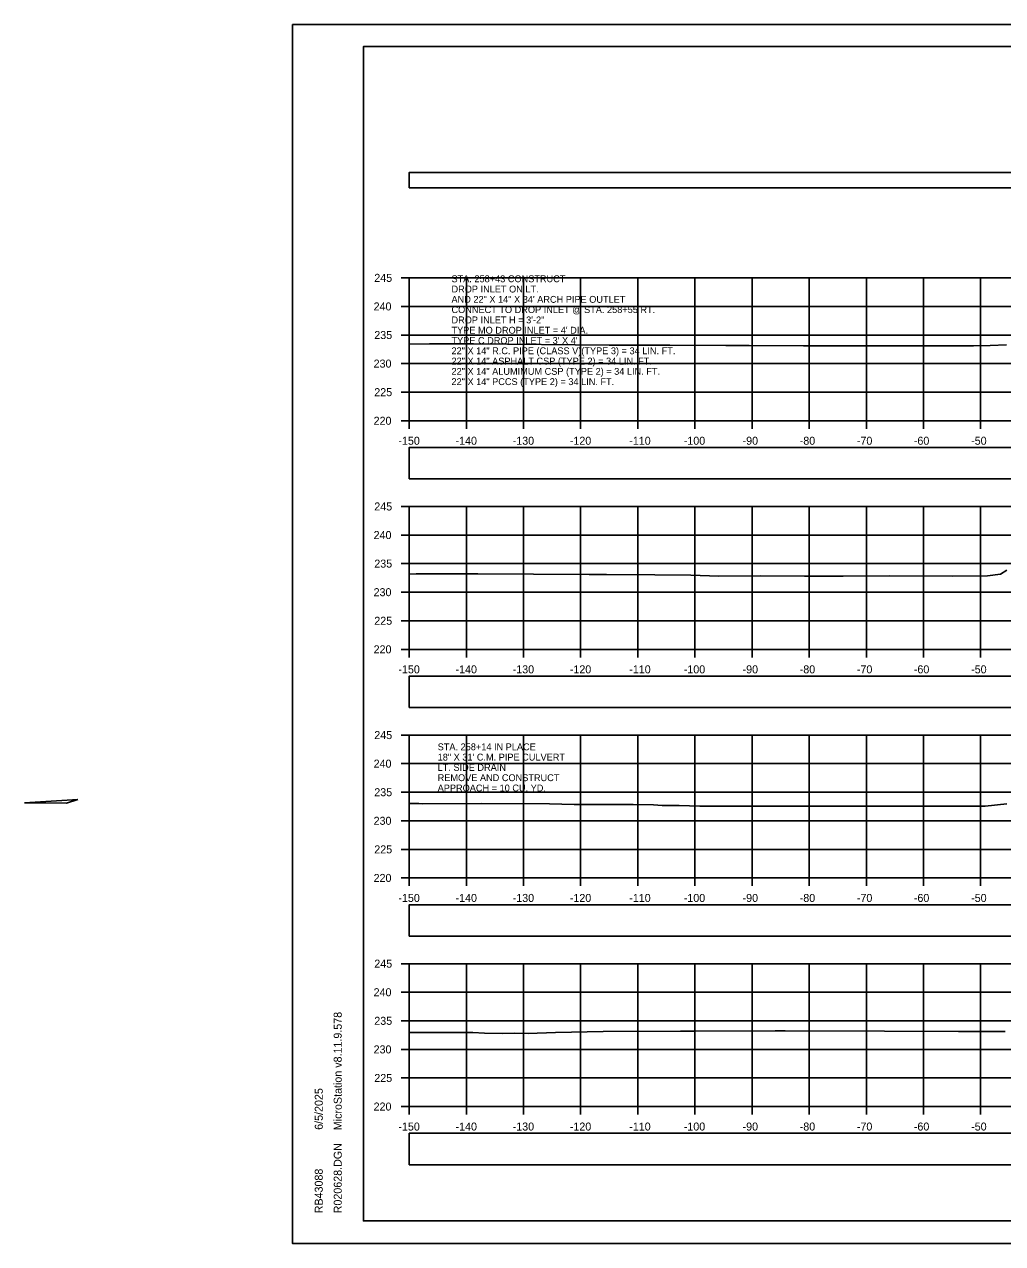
# Model space of a CAD drawing. Extents: x 1369627 to 1374022, y 380035 to 398173.
# Drawn here: x 1371881.2 to 1372052.4, y 392839.1 to 393052.4 of the extents above; entities that cross this region are included whole.
import ezdxf

# ---------------------------------------------------------------- set-up
doc = ezdxf.new("R2010")
doc.units = 0
for name, color, linetype in [('Default', 7, 'Continuous'), ('R_Axis', 7, 'Continuous'), ('R_Axis Annot', 7, 'Continuous'), ('R_Border', 7, 'Continuous'), ('R_Drive', 7, 'Continuous'), ('R_Exist Surface', 7, 'Continuous'), ('R_Grid', 7, 'Continuous'), ('R_No Plot', 7, 'Continuous'), ('R_Water', 7, 'Continuous'), ('R_Water Annot', 7, 'Continuous')]:
    doc.layers.add(name, color=color, linetype=linetype)

msp = doc.modelspace()

# ---------------------------------------------------------------- linework, layer by layer
at = {"layer": 'Default'}
for points in [[(1371948.53, 393023.78), (1372248.53, 393023.78), (1372248.53, 393026.49), (1371948.53, 393026.49)], [(1371948.53, 392972.86), (1372248.53, 392972.86), (1372248.53, 392978.38), (1371948.53, 392978.38)], [(1371948.53, 392932.84), (1372248.53, 392932.84), (1372248.53, 392938.36), (1371948.53, 392938.36)], [(1371948.53, 392892.83), (1372248.53, 392892.83), (1372248.53, 392898.35), (1371948.53, 392898.35)], [(1371948.53, 392852.86), (1372248.53, 392852.86), (1372248.53, 392858.38), (1371948.53, 392858.38)]]:
    msp.add_lwpolyline(points, close=True, dxfattribs=at)
at = {"layer": 'R_Axis'}
for p, q in [((1371947.13, 393008.04), (1371948.53, 393008.04)), ((1371948.53, 392983.04), (1371948.53, 393008.04)), ((1371947.13, 393003.04), (1371948.53, 393003.04)), ((1371947.13, 392998.04), (1371948.53, 392998.04)), ((1371947.13, 392993.04), (1371948.53, 392993.04)), ((1371947.13, 392988.04), (1371948.53, 392988.04)), ((1371947.13, 392983.04), (1371948.53, 392983.04)), ((1371948.53, 392983.04), (1372248.53, 392983.04)), ((1371948.53, 392981.64), (1371948.53, 392983.04)), ((1371958.53, 392981.64), (1371958.53, 392983.04)), ((1371968.53, 392981.64), (1371968.53, 392983.04)), ((1371978.53, 392981.64), (1371978.53, 392983.04)), ((1371988.53, 392981.64), (1371988.53, 392983.04)), ((1371998.53, 392981.64), (1371998.53, 392983.04)), ((1372008.53, 392981.64), (1372008.53, 392983.04)), ((1372018.53, 392981.64), (1372018.53, 392983.04)), ((1372028.53, 392981.64), (1372028.53, 392983.04)), ((1372038.53, 392981.64), (1372038.53, 392983.04)), ((1372048.53, 392981.64), (1372048.53, 392983.04)), ((1371947.13, 392968.04), (1371948.53, 392968.04)), ((1371948.53, 392943.04), (1371948.53, 392968.04)), ((1371947.13, 392963.04), (1371948.53, 392963.04)), ((1371947.13, 392958.04), (1371948.53, 392958.04)), ((1371947.13, 392953.04), (1371948.53, 392953.04)), ((1371947.13, 392948.04), (1371948.53, 392948.04)), ((1371947.13, 392943.04), (1371948.53, 392943.04)), ((1371948.53, 392943.04), (1372248.53, 392943.04)), ((1371948.53, 392941.64), (1371948.53, 392943.04)), ((1371958.53, 392941.64), (1371958.53, 392943.04)), ((1371968.53, 392941.64), (1371968.53, 392943.04)), ((1371978.53, 392941.64), (1371978.53, 392943.04)), ((1371988.53, 392941.64), (1371988.53, 392943.04)), ((1371998.53, 392941.64), (1371998.53, 392943.04)), ((1372008.53, 392941.64), (1372008.53, 392943.04)), ((1372018.53, 392941.64), (1372018.53, 392943.04)), ((1372028.53, 392941.64), (1372028.53, 392943.04)), ((1372038.53, 392941.64), (1372038.53, 392943.04)), ((1372048.53, 392941.64), (1372048.53, 392943.04)), ((1371947.13, 392928.04), (1371948.53, 392928.04)), ((1371948.53, 392903.04), (1371948.53, 392928.04)), ((1371947.13, 392923.04), (1371948.53, 392923.04)), ((1371947.13, 392918.04), (1371948.53, 392918.04)), ((1371947.13, 392913.04), (1371948.53, 392913.04)), ((1371947.13, 392908.04), (1371948.53, 392908.04)), ((1371947.13, 392903.04), (1371948.53, 392903.04)), ((1371948.53, 392903.04), (1372248.53, 392903.04)), ((1371948.53, 392901.64), (1371948.53, 392903.04)), ((1371958.53, 392901.64), (1371958.53, 392903.04)), ((1371968.53, 392901.64), (1371968.53, 392903.04)), ((1371978.53, 392901.64), (1371978.53, 392903.04)), ((1371988.53, 392901.64), (1371988.53, 392903.04)), ((1371998.53, 392901.64), (1371998.53, 392903.04)), ((1372008.53, 392901.64), (1372008.53, 392903.04)), ((1372018.53, 392901.64), (1372018.53, 392903.04)), ((1372028.53, 392901.64), (1372028.53, 392903.04)), ((1372038.53, 392901.64), (1372038.53, 392903.04)), ((1372048.53, 392901.64), (1372048.53, 392903.04)), ((1371947.13, 392888.04), (1371948.53, 392888.04)), ((1371948.53, 392863.04), (1371948.53, 392888.04)), ((1371947.13, 392883.04), (1371948.53, 392883.04)), ((1371947.13, 392878.04), (1371948.53, 392878.04)), ((1371947.13, 392873.04), (1371948.53, 392873.04)), ((1371947.13, 392868.04), (1371948.53, 392868.04)), ((1371947.13, 392863.04), (1371948.53, 392863.04)), ((1371948.53, 392863.04), (1372248.53, 392863.04)), ((1371948.53, 392861.64), (1371948.53, 392863.04)), ((1371958.53, 392861.64), (1371958.53, 392863.04)), ((1371968.53, 392861.64), (1371968.53, 392863.04)), ((1371978.53, 392861.64), (1371978.53, 392863.04)), ((1371988.53, 392861.64), (1371988.53, 392863.04)), ((1371998.53, 392861.64), (1371998.53, 392863.04)), ((1372008.53, 392861.64), (1372008.53, 392863.04)), ((1372018.53, 392861.64), (1372018.53, 392863.04)), ((1372028.53, 392861.64), (1372028.53, 392863.04)), ((1372038.53, 392861.64), (1372038.53, 392863.04)), ((1372048.53, 392861.64), (1372048.53, 392863.04))]:
    msp.add_line(p, q, dxfattribs=at)
at = {"layer": 'R_Border'}
for p, q in [((1371940.53, 393048.5), (1372256.71, 393048.5)), ((1371940.53, 392843.04), (1371940.53, 393048.5)), ((1371940.53, 392843.04), (1371940.53, 392843.04)), ((1372256.71, 392843.04), (1371940.53, 392843.04))]:
    msp.add_line(p, q, dxfattribs=at)
at = {"layer": 'R_Drive'}
for p, q in [((1371890.54, 392916.78), (1371881.19, 392916.16)), ((1371888.53, 392916.11), (1371890.54, 392916.78))]:
    msp.add_line(p, q, dxfattribs=at)
msp.add_lwpolyline([(1371881.19, 392916.16), (1371881.85, 392916.16), (1371888.53, 392916.11)], dxfattribs=at)
at = {"layer": 'R_Exist Surface'}
for points in [[(1371948.53, 392996.41), (1371952.07, 392996.48), (1371957.63, 392996.49), (1371959.79, 392996.52), (1371983.53, 392996.28), (1371985.42, 392996.27), (1371990.34, 392996.25), (1371994.14, 392996.24), (1372003.96, 392996.2), (1372008.03, 392996.19), (1372017.51, 392996.14), (1372023.12, 392996.12), (1372033.4, 392996.16), (1372036.34, 392996.12), (1372047.28, 392996.16), (1372050.21, 392996.18), (1372053.07, 392996.32)], [(1371948.53, 392956.21), (1371949.76, 392956.24), (1371959.65, 392956.25), (1371960.54, 392956.27), (1371970.3, 392956.17), (1371980, 392956.13), (1371983.04, 392956.11), (1371991.51, 392956.07), (1371997.79, 392956.04), (1372002.73, 392955.87), (1372010.07, 392955.88), (1372017.69, 392955.85), (1372024.46, 392955.86), (1372032.57, 392955.9), (1372043.68, 392955.87), (1372049.73, 392955.9), (1372051.99, 392956.19), (1372053.14, 392956.87)], [(1371948.53, 392916.04), (1371950.19, 392916.05), (1371950.89, 392916.02), (1371961.25, 392916.04), (1371973.06, 392915.99), (1371977.42, 392915.92), (1371987.73, 392915.88), (1371991.3, 392915.85), (1371992.77, 392915.74), (1371995.46, 392915.72), (1371995.78, 392915.7), (1371999.4, 392915.58), (1372014.36, 392915.6), (1372015.22, 392915.59), (1372029.05, 392915.61), (1372029.99, 392915.62), (1372035.02, 392915.61), (1372045.84, 392915.62), (1372049.35, 392915.59), (1372053.09, 392915.98)], [(1371948.53, 392876.02), (1371957.82, 392875.98), (1371959.65, 392875.98), (1371961.7, 392875.9), (1371964.81, 392875.8), (1371966.94, 392875.88), (1371969.36, 392875.85), (1371974.13, 392876), (1371982.48, 392876.16), (1371996.01, 392876.21), (1371997.06, 392876.23), (1371998.31, 392876.22), (1372012.58, 392876.27), (1372014.06, 392876.27), (1372014.16, 392876.27), (1372014.33, 392876.27), (1372031.69, 392876.23), (1372044.63, 392876.2), (1372045.88, 392876.18), (1372049.26, 392876.19), (1372052.82, 392876.18)]]:
    msp.add_lwpolyline(points, dxfattribs=at)
at = {"layer": 'R_Grid'}
for p, q in [((1371948.53, 393008.04), (1372248.53, 393008.04)), ((1371948.53, 392983.04), (1371948.53, 393008.04)), ((1371958.53, 392983.04), (1371958.53, 393008.04)), ((1371968.53, 392983.04), (1371968.53, 393008.04)), ((1371978.53, 392983.04), (1371978.53, 393008.04)), ((1371988.53, 392983.04), (1371988.53, 393008.04)), ((1371998.53, 392983.04), (1371998.53, 393008.04)), ((1372008.53, 392983.04), (1372008.53, 393008.04)), ((1372018.53, 392983.04), (1372018.53, 393008.04)), ((1372028.53, 392983.04), (1372028.53, 393008.04)), ((1372038.53, 392983.04), (1372038.53, 393008.04)), ((1372048.53, 392983.04), (1372048.53, 393008.04)), ((1371948.53, 393003.04), (1372248.53, 393003.04)), ((1371948.53, 392998.04), (1372248.53, 392998.04)), ((1371948.53, 392993.04), (1372248.53, 392993.04)), ((1371948.53, 392988.04), (1372248.53, 392988.04)), ((1371948.53, 392983.04), (1372248.53, 392983.04)), ((1371948.53, 392968.04), (1372248.53, 392968.04)), ((1371948.53, 392943.04), (1371948.53, 392968.04)), ((1371958.53, 392943.04), (1371958.53, 392968.04)), ((1371968.53, 392943.04), (1371968.53, 392968.04)), ((1371978.53, 392943.04), (1371978.53, 392968.04)), ((1371988.53, 392943.04), (1371988.53, 392968.04)), ((1371998.53, 392943.04), (1371998.53, 392968.04)), ((1372008.53, 392943.04), (1372008.53, 392968.04)), ((1372018.53, 392943.04), (1372018.53, 392968.04)), ((1372028.53, 392943.04), (1372028.53, 392968.04)), ((1372038.53, 392943.04), (1372038.53, 392968.04)), ((1372048.53, 392943.04), (1372048.53, 392968.04)), ((1371948.53, 392963.04), (1372248.53, 392963.04)), ((1371948.53, 392958.04), (1372248.53, 392958.04)), ((1371948.53, 392953.04), (1372248.53, 392953.04)), ((1371948.53, 392948.04), (1372248.53, 392948.04)), ((1371948.53, 392943.04), (1372248.53, 392943.04)), ((1371948.53, 392928.04), (1372248.53, 392928.04)), ((1371948.53, 392903.04), (1371948.53, 392928.04)), ((1371958.53, 392903.04), (1371958.53, 392928.04)), ((1371968.53, 392903.04), (1371968.53, 392928.04)), ((1371978.53, 392903.04), (1371978.53, 392928.04)), ((1371988.53, 392903.04), (1371988.53, 392928.04)), ((1371998.53, 392903.04), (1371998.53, 392928.04)), ((1372008.53, 392903.04), (1372008.53, 392928.04)), ((1372018.53, 392903.04), (1372018.53, 392928.04)), ((1372028.53, 392903.04), (1372028.53, 392928.04)), ((1372038.53, 392903.04), (1372038.53, 392928.04)), ((1372048.53, 392903.04), (1372048.53, 392928.04)), ((1371948.53, 392923.04), (1372248.53, 392923.04)), ((1371948.53, 392918.04), (1372248.53, 392918.04)), ((1371948.53, 392913.04), (1372248.53, 392913.04)), ((1371948.53, 392908.04), (1372248.53, 392908.04)), ((1371948.53, 392903.04), (1372248.53, 392903.04)), ((1371948.53, 392888.04), (1372248.53, 392888.04)), ((1371948.53, 392863.04), (1371948.53, 392888.04)), ((1371958.53, 392863.04), (1371958.53, 392888.04)), ((1371968.53, 392863.04), (1371968.53, 392888.04)), ((1371978.53, 392863.04), (1371978.53, 392888.04)), ((1371988.53, 392863.04), (1371988.53, 392888.04)), ((1371998.53, 392863.04), (1371998.53, 392888.04)), ((1372008.53, 392863.04), (1372008.53, 392888.04)), ((1372018.53, 392863.04), (1372018.53, 392888.04)), ((1372028.53, 392863.04), (1372028.53, 392888.04)), ((1372038.53, 392863.04), (1372038.53, 392888.04)), ((1372048.53, 392863.04), (1372048.53, 392888.04)), ((1371948.53, 392883.04), (1372248.53, 392883.04)), ((1371948.53, 392878.04), (1372248.53, 392878.04)), ((1371948.53, 392873.04), (1372248.53, 392873.04)), ((1371948.53, 392868.04), (1372248.53, 392868.04)), ((1371948.53, 392863.04), (1372248.53, 392863.04))]:
    msp.add_line(p, q, dxfattribs=at)
at = {"layer": 'R_No Plot'}
for p, q in [((1371928.13, 393052.39), (1372261.46, 393052.39)), ((1371928.13, 392839.06), (1372261.46, 392839.06))]:
    msp.add_line(p, q, dxfattribs=at)
for points in [[(1371928.12, 393052.39), (1372261.46, 393052.39), (1372261.46, 392839.06), (1371928.12, 392839.06)], [(1372174.45, 393048.5), (1372194.07, 393048.5), (1372194.07, 393038.62), (1372210.18, 393038.62), (1372233.38, 393038.62), (1372233.38, 393005.95), (1372256.59, 393005.95), (1372256.71, 392843.04), (1371940.53, 392843.04), (1371940.53, 393048.5)]]:
    msp.add_lwpolyline(points, close=True, dxfattribs=at)

# ---------------------------------------------------------------- texts
at = {"layer": 'R_Axis Annot'}
for s, p in [('245', (1371942.42, 393007.34)), ('240', (1371942.3, 393002.34)), ('235', (1371942.42, 392997.34)), ('230', (1371942.3, 392992.34)), ('225', (1371942.42, 392987.34)), ('220', (1371942.3, 392982.34)), ('-150', (1371946.64, 392978.84)), ('-140', (1371956.64, 392978.84)), ('-130', (1371966.64, 392978.84)), ('-120', (1371976.64, 392978.84)), ('-110', (1371987.04, 392978.84)), ('-100', (1371996.58, 392978.84)), ('-90', (1372006.87, 392978.84)), ('-80', (1372016.87, 392978.84)), ('-70', (1372026.87, 392978.84)), ('-60', (1372036.84, 392978.84)), ('-50', (1372046.87, 392978.84)), ('245', (1371942.42, 392967.34)), ('240', (1371942.3, 392962.34)), ('235', (1371942.42, 392957.34)), ('230', (1371942.3, 392952.34)), ('225', (1371942.42, 392947.34)), ('220', (1371942.3, 392942.34)), ('-150', (1371946.64, 392938.84)), ('-140', (1371956.64, 392938.84)), ('-130', (1371966.64, 392938.84)), ('-120', (1371976.64, 392938.84)), ('-110', (1371987.04, 392938.84)), ('-100', (1371996.58, 392938.84)), ('-90', (1372006.87, 392938.84)), ('-80', (1372016.87, 392938.84)), ('-70', (1372026.87, 392938.84)), ('-60', (1372036.84, 392938.84)), ('-50', (1372046.87, 392938.84)), ('245', (1371942.42, 392927.34)), ('240', (1371942.3, 392922.34)), ('235', (1371942.42, 392917.34)), ('230', (1371942.3, 392912.34)), ('225', (1371942.42, 392907.34)), ('220', (1371942.3, 392902.34)), ('-150', (1371946.64, 392898.84)), ('-140', (1371956.64, 392898.84)), ('-130', (1371966.64, 392898.84)), ('-120', (1371976.64, 392898.84)), ('-110', (1371987.04, 392898.84)), ('-100', (1371996.58, 392898.84)), ('-90', (1372006.87, 392898.84)), ('-80', (1372016.87, 392898.84)), ('-70', (1372026.87, 392898.84)), ('-60', (1372036.84, 392898.84)), ('-50', (1372046.87, 392898.84)), ('245', (1371942.42, 392887.34)), ('240', (1371942.3, 392882.34)), ('235', (1371942.42, 392877.34)), ('230', (1371942.3, 392872.34)), ('225', (1371942.42, 392867.34)), ('220', (1371942.3, 392862.34)), ('-150', (1371946.64, 392858.84)), ('-140', (1371956.64, 392858.84)), ('-130', (1371966.64, 392858.84)), ('-120', (1371976.64, 392858.84)), ('-110', (1371987.04, 392858.84)), ('-100', (1371996.58, 392858.84)), ('-90', (1372006.87, 392858.84)), ('-80', (1372016.87, 392858.84)), ('-70', (1372026.87, 392858.84)), ('-60', (1372036.84, 392858.84)), ('-50', (1372046.87, 392858.84))]:
    msp.add_text(s, height=1.4, dxfattribs=at).set_placement(p)
at = {"layer": 'R_Border'}
for s, p in [('MicroStation v8.11.9.578', (1371936.72, 392858.9)), ('6/5/2025', (1371933.4, 392858.97)), ('R020628.DGN', (1371936.72, 392844.36)), ('RB43088', (1371933.4, 392844.36))]:
    msp.add_text(s, height=1.4, rotation=90, dxfattribs=at).set_placement(p)
at = {"layer": 'R_Water'}
for s, p in [('STA. 258+14 IN PLACE', (1371953.51, 392925.38)), ('18" X 31\' C.M. PIPE CULVERT', (1371953.51, 392923.58)), ('LT. SIDE DRAIN', (1371953.51, 392921.78)), ('REMOVE AND CONSTRUCT', (1371953.51, 392919.98)), ('APPROACH = 10 CU. YD.', (1371953.51, 392918.18))]:
    msp.add_text(s, height=1.2, dxfattribs=at).set_placement(p)
at = {"layer": 'R_Water Annot'}
for s, p in [('STA. 258+43 CONSTRUCT', (1371955.93, 393007.28)), ('DROP INLET ON LT. ', (1371955.93, 393005.48)), ('AND 22" X 14" X 34\' ARCH PIPE OUTLET', (1371955.93, 393003.68)), ('CONNECT TO DROP INLET @ STA. 258+55 RT.', (1371955.93, 393001.88)), ('DROP INLET H = 3\'-2"', (1371955.93, 393000.08)), ("TYPE MO DROP INLET = 4' DIA.", (1371955.93, 392998.28)), ("TYPE C DROP INLET = 3' X 4' ", (1371955.93, 392996.48)), ('22" X 14" R.C. PIPE (CLASS V)(TYPE 3) = 34 LIN. FT.', (1371955.93, 392994.68)), ('22" X 14" ASPHALT CSP (TYPE 2) = 34 LIN. FT.', (1371955.93, 392992.88)), ('22" X 14" ALUMIMUM CSP (TYPE 2) = 34 LIN. FT.', (1371955.93, 392991.08)), ('22" X 14" PCCS (TYPE 2) = 34 LIN. FT.', (1371955.93, 392989.28))]:
    msp.add_text(s, height=1.2, dxfattribs=at).set_placement(p)

doc.saveas('drawing.dxf')
